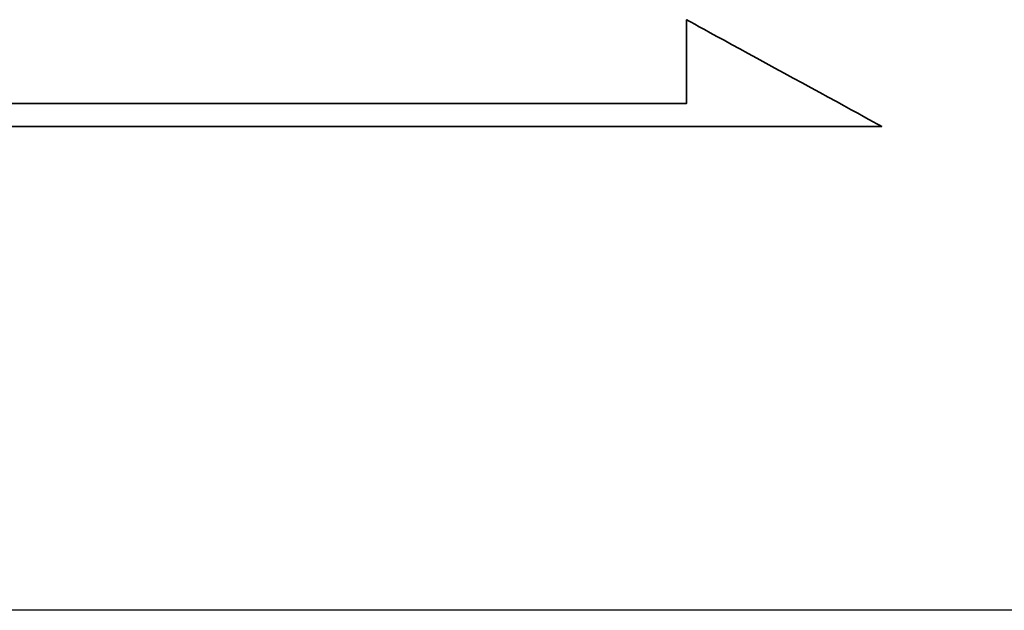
# Model space of a CAD drawing. Header units: millimetres. Extents: x -257 to 3135, y -1556 to 860.
# Tile 562 of 633: x 1340 to 1349, y -502 to -497. Entities that reach past the tile are written whole.
import ezdxf
from ezdxf.lldxf.tags import DXFTag

# ---------------------------------------------------------------- set-up
doc = ezdxf.new("R2010")
doc.units = ezdxf.units.MM
doc.layers.get('0').update_dxf_attribs({"linetype": 'CONTINUOUS'})
doc.layers.add('DIM', color=4, linetype='CONTINUOUS')
doc.layers.add('layer 1', color=7, linetype='CONTINUOUS')
tags = doc.linetypes.add('DASHED', pattern=[25.72, 12.86, -12.86]).pattern_tags.tags
tags[6:7] = [DXFTag(74, 4), DXFTag(75, 0), DXFTag(340, '0'), DXFTag(46, 0.0), DXFTag(50, 0.0), DXFTag(44, 0.0), DXFTag(45, 0.0)]
tags[4:5] = [DXFTag(74, 4), DXFTag(75, 0), DXFTag(340, '0'), DXFTag(46, 0.0), DXFTag(50, 0.0), DXFTag(44, 0.0), DXFTag(45, 0.0)]

# ---------------------------------------------------------------- blocks, each defined once
blk = doc.blocks.new('TBI MOTION logo(完整正式版)')
at = {"layer": 'layer 1', "color": 22, "lineweight": 35}
blk.add_open_spline([(75.90875, -9.47875), (75.90875, -9.47875), (75.90875, -12.28625), (75.90875, -12.28625), (75.90875, -12.28625), (75.90875, -12.28625), (75.90875, -12.47875), (75.90875, -12.47875), (75.90875, -12.47875), (75.90875, -12.47875), (75.71625, -12.47875), (75.71625, -12.47875), (75.71625, -12.47875), (75.71625, -12.47875), (-88.32875, -12.47875), (-88.32875, -12.47875), (-88.32875, -12.47875), (-88.32875, -12.47875), (-88.32875, -13.29375), (-88.32875, -13.29375), (-88.32875, -13.29375), (-88.32875, -13.29375), (82.89125, -13.29375), (82.89125, -13.29375), (82.89125, -13.29375), (82.89125, -13.29375), (75.90875, -9.47875), (75.90875, -9.47875)], degree=3, knots=[0, 0, 0, 0, 0.14285714, 0.14285714, 0.14285714, 0.14285715, 0.28571429, 0.28571429, 0.28571429, 0.2857143, 0.42857143, 0.42857143, 0.42857143, 0.42857144, 0.57142857, 0.57142857, 0.57142857, 0.57142858, 0.71428571, 0.71428571, 0.71428571, 0.71428572, 0.85714286, 0.85714286, 0.85714286, 0.85714287, 1, 1, 1, 1], dxfattribs=at)

msp = doc.modelspace()

# ---------------------------------------------------------------- linework, layer by layer
at = {"linetype": 'DASHED', "ltscale": 0.3}
msp.add_line((1436.0014, -501.9547), (1236.0014, -501.9547), dxfattribs=at)

# ---------------------------------------------------------------- block references
at = {"layer": 'DIM', "color": 7, "xscale": 0.246592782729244, "yscale": 0.246592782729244, "zscale": 0.246592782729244}
msp.add_blockref('TBI MOTION logo(完整正式版)', (1327.5156, -494.4099), dxfattribs=at)

doc.saveas('drawing.dxf')
